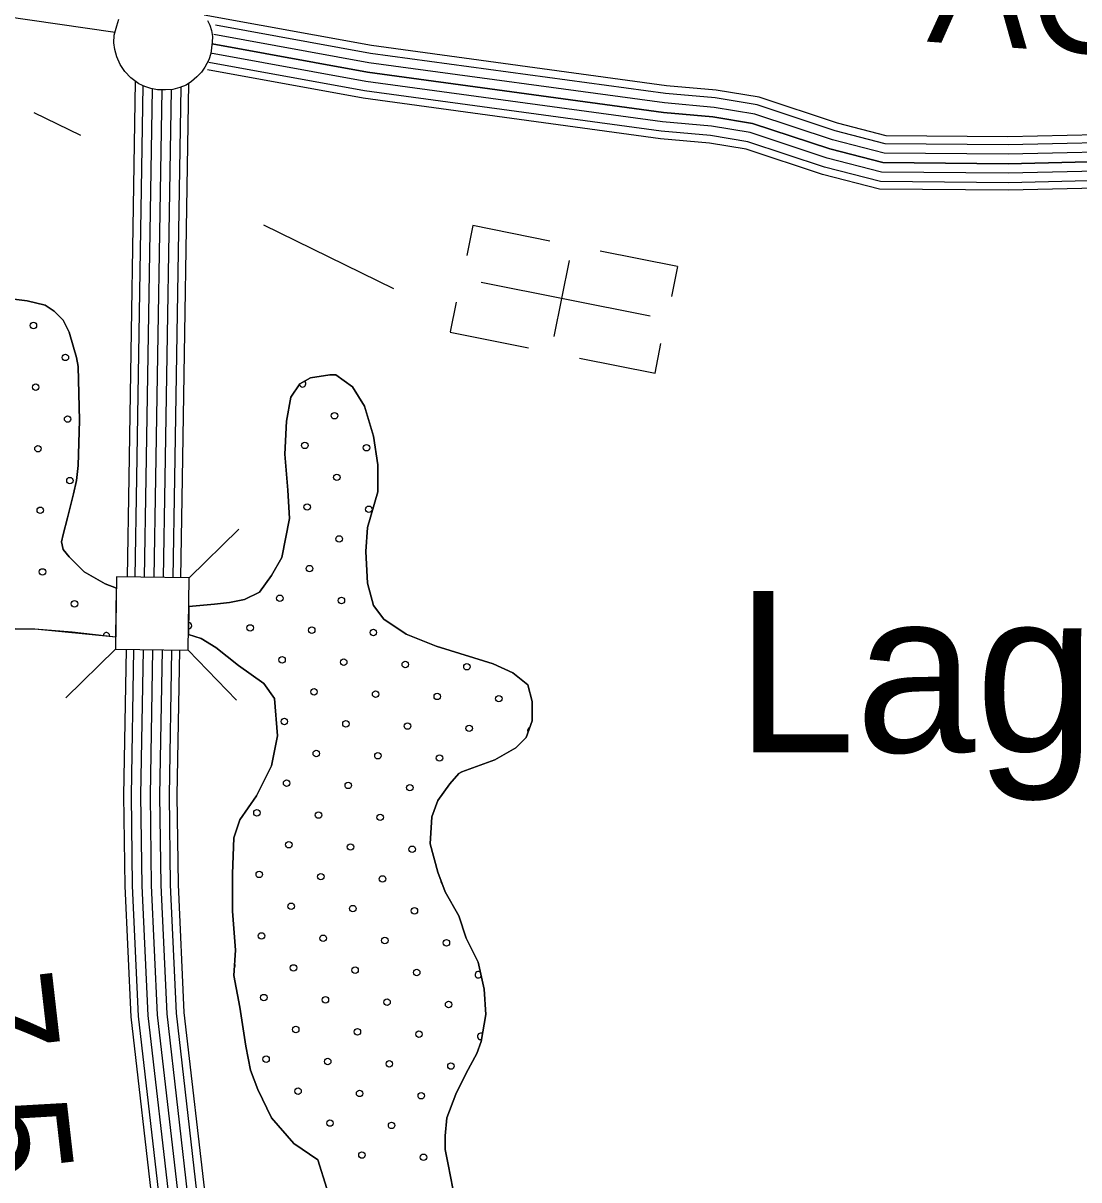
# Model space of a CAD drawing. Extents: x 1788175 to 1969470, y 584502 to 738744.
# Drawn here: x 1837274 to 1840728, y 709637 to 713422 of the extents above; entities that cross this region are included whole.
import ezdxf

# ---------------------------------------------------------------- set-up
doc = ezdxf.new("R2010")
doc.units = 0
for name, color, linetype in [('DESIGN - ROW - Right-of-Way and Easement Labels', 7, 'Continuous'), ('DESIGN - SCRATCH - User 1', 7, 'Continuous'), ('DESIGN - TRAFFIC CONTROL PERMANENT - Pavement Marking Text', 7, 'Continuous'), ('DESIGN - TRAFFIC CONTROL PERMANENT - Signalization', 7, 'Continuous'), ('DESIGN - TRANSPORTATION - Edge of Traveled Way', 7, 'Continuous'), ('DESIGN - UTILITIES - Cable (Overhead) with Text', 7, 'Continuous'), ('DESIGN - UTILITIES - Cable (Underground) with Text', 7, 'Continuous'), ('SURVEY - CENTERLINE - Preliminary Text', 7, 'Continuous'), ('SURVEY - CONTOURS - Index with Text', 7, 'Continuous'), ('SURVEY - DRAINAGE - Storm Sewer', 7, 'Continuous'), ('SURVEY - TRANSPORTATION - Roads', 7, 'Continuous'), ('SURVEY - VEGETATION - Features with Text', 7, 'Continuous')]:
    doc.layers.add(name, color=color, linetype=linetype)

msp = doc.modelspace()

# ---------------------------------------------------------------- linework, layer by layer
at = {"layer": 'DESIGN - SCRATCH - User 1'}
msp.add_line((1837816.1, 711513.4), (1837814.8, 711421), dxfattribs=at)
for points in [[(1837579.3, 711573.6), (1837542.3, 711587.3), (1837473.6, 711626.5), (1837424.6, 711675.5), (1837405, 711700), (1837400.1, 711724.6), (1837405, 711749.1), (1837419.7, 711803), (1837439.3, 711881.5), (1837449.1, 711925.6), (1837454, 711974.6), (1837458.9, 712121.7), (1837454, 712298.2), (1837449.1, 712327.6), (1837439.3, 712362), (1837424.6, 712411), (1837405, 712450.2), (1837375.6, 712479.6), (1837346.2, 712499.2), (1837287.3, 712513.9), (1837243.2, 712518.9)], [(1838679.8, 709608.9), (1838665.1, 709687.3), (1838655.3, 709736.4), (1838655.3, 709780.5), (1838660.2, 709839.3), (1838689.6, 709917.8), (1838723.9, 709986.4), (1838758.2, 710050.1), (1838773, 710089.4), (1838787.7, 710177.6), (1838782.8, 710261), (1838763.1, 710349.2), (1838723.9, 710427.7), (1838699.4, 710501.2), (1838655.3, 710579.7), (1838630.8, 710643.4), (1838606.2, 710736.6), (1838611.2, 710824.8), (1838630.8, 710878.8), (1838670, 710932.7), (1838699.4, 710967), (1838709.2, 710971.9), (1838817.1, 711011.2), (1838885.7, 711050.4), (1838920, 711084.7), (1838939.7, 711138.6), (1838939.7, 711202.4), (1838924.9, 711256.3), (1838875.9, 711295.5), (1838812.2, 711325), (1838748.4, 711344.6), (1838625.9, 711383.8), (1838527.8, 711423), (1838454.3, 711472), (1838419.9, 711516.2), (1838400.3, 711589.7), (1838395.4, 711692.7), (1838400.3, 711771.1), (1838434.6, 711888.8), (1838434.6, 711977.1), (1838419.9, 712070.2), (1838390.5, 712168.3), (1838351.3, 712232), (1838297.4, 712271.2), (1838277.7, 712271.2), (1838214, 712261.4), (1838179.7, 712241.8), (1838150.3, 712197.7), (1838135.6, 712119.3), (1838130.6, 712011.4), (1838140.5, 711893.7), (1838145.4, 711800.6), (1838120.8, 711673.1), (1838086.5, 711614.2), (1838047.3, 711560.3), (1837998.3, 711535.8), (1837949.2, 711526), (1837900.2, 711521.1), (1837816.1, 711513.4)], [(1836642.9, 711540.2), (1836713.7, 711552.9), (1836767.6, 711572.6), (1836816.6, 711592.2), (1836860.8, 711606.9), (1836919.6, 711621.6), (1836993.1, 711631.4), (1837042.2, 711631.4), (1837071.6, 711621.6), (1837086.3, 711587.3), (1837130.4, 711538.2), (1837169.6, 711503.9), (1837223.6, 711459.8), (1837248.1, 711440.2), (1837311.8, 711440.2), (1837577.1, 711414.1), (1837579.3, 711573.6)], [(1837814.8, 711421), (1837856.1, 711408.3), (1837905.1, 711378.9), (1837978.7, 711320), (1838062, 711261.2), (1838096.3, 711212.2), (1838106.1, 711089.6), (1838086.5, 710991.5), (1838037.5, 710893.5), (1837983.6, 710815), (1837963.9, 710756.2), (1837959, 710638.5), (1837959, 710515.9), (1837968.8, 710388.5), (1837963.9, 710305.1), (1837983.6, 710202.1), (1838003.2, 710074.7), (1838017.9, 709996.2), (1838042.4, 709932.5), (1838086.5, 709839.3), (1838160.1, 709756), (1838238.5, 709702), (1838267.9, 709608.9)]]:
    msp.add_lwpolyline(points, dxfattribs=at)
at = {"layer": 'DESIGN - TRAFFIC CONTROL PERMANENT - Pavement Marking Text'}
for centre in [(1837307.7, 712432.8), (1837412.2, 712328.2), (1837315.1, 712231.1), (1837419.7, 712126.6), (1838293, 712137.4), (1837322.6, 712029.5), (1838195.9, 712040.3), (1838397.5, 712032.8), (1838300.5, 711935.8), (1837427.1, 711925), (1837330.1, 711827.9), (1838203.4, 711838.7), (1838405, 711831.2), (1838307.9, 711734.2), (1838210.8, 711637.1), (1837337.5, 711626.3), (1837442.1, 711521.8), (1838113.8, 711540), (1838315.4, 711532.6), (1838016.7, 711443), (1838218.3, 711435.5), (1838419.9, 711428), (1838121.2, 711338.4), (1838322.9, 711330.9), (1838524.5, 711323.5), (1838726.1, 711316), (1838225.8, 711233.9), (1838427.4, 711226.4), (1838629, 711218.9), (1838830.6, 711211.5), (1838128.7, 711136.8), (1838330.3, 711129.3), (1838531.9, 711121.9), (1838733.5, 711114.4), (1838233.3, 711032.3), (1838434.9, 711024.8), (1838636.5, 711017.3), (1838136.2, 710935.2), (1838337.8, 710927.7), (1838539.4, 710920.3), (1838039.1, 710838.1), (1838240.7, 710830.7), (1838442.3, 710823.2), (1838143.6, 710733.6), (1838345.3, 710726.1), (1838546.9, 710718.6), (1838046.6, 710636.5), (1838248.2, 710629), (1838449.8, 710621.6), (1838151.1, 710532), (1838352.7, 710524.5), (1838554.3, 710517), (1838054, 710434.9), (1838255.7, 710427.4), (1838457.3, 710420), (1838658.9, 710412.5), (1838158.6, 710330.4), (1838360.2, 710322.9), (1838561.8, 710315.4), (1838061.5, 710233.3), (1838263.1, 710225.8), (1838464.7, 710218.4), (1838666.3, 710210.9), (1838166, 710128.8), (1838367.7, 710121.3), (1838569.3, 710113.8), (1838069, 710031.7), (1838270.6, 710024.2), (1838472.2, 710016.7), (1838673.8, 710009.3), (1838173.5, 709927.1), (1838375.1, 709919.7), (1838576.7, 709912.2), (1838278.1, 709822.6), (1838479.7, 709815.1), (1838382.6, 709718.1), (1838584.2, 709710.6)]:
    msp.add_circle(centre, 10.6, dxfattribs=at)
for centre, start, end in [((1838188.4, 712241.9), 193.0157, 53.5738), ((1837815.1, 711450.4), 270.0357, 88.4148), ((1837546.6, 711417.2), 353.8646, 174.9298), ((1838935.2, 711106.9), 108.6928, 211.3325), ((1838651.4, 710614.1), 166.9323, 235.1437), ((1837949.5, 710539.4), 334.5585, 25.4415), ((1837957, 710337.8), 323.9224, 29.3488), ((1838763.4, 710308), 47.0842, 337.978), ((1838770.9, 710106.3), 53.2704, 287.8067)]:
    msp.add_arc(centre, 10.6, start, end, dxfattribs=at)
at = {"layer": 'DESIGN - TRANSPORTATION - Edge of Traveled Way'}
for points in [[(1837243.2, 712518.9), (1837287.3, 712513.9), (1837346.2, 712499.2), (1837375.6, 712479.6), (1837405, 712450.2), (1837424.6, 712411), (1837439.3, 712362), (1837449.1, 712327.6), (1837454, 712298.2), (1837458.9, 712121.7), (1837454, 711974.6), (1837449.1, 711925.6), (1837439.3, 711881.5), (1837419.7, 711803), (1837405, 711749.1), (1837400.1, 711724.6), (1837405, 711700), (1837424.6, 711675.5), (1837473.6, 711626.5), (1837542.3, 711587.3), (1837579.3, 711573.6)], [(1837816.1, 711513.4), (1837900.2, 711521.1), (1837949.2, 711526), (1837998.3, 711535.8), (1838047.3, 711560.3), (1838086.5, 711614.2), (1838120.8, 711673.1), (1838145.4, 711800.6), (1838140.5, 711893.7), (1838130.6, 712011.4), (1838135.6, 712119.3), (1838150.3, 712197.7), (1838179.7, 712241.8), (1838214, 712261.4), (1838277.7, 712271.2), (1838297.4, 712271.2), (1838351.3, 712232), (1838390.5, 712168.3), (1838419.9, 712070.2), (1838434.6, 711977.1), (1838434.6, 711888.8), (1838400.3, 711771.1), (1838395.4, 711692.7), (1838400.3, 711589.7), (1838419.9, 711516.2), (1838454.3, 711472), (1838527.8, 711423), (1838625.9, 711383.8), (1838748.4, 711344.6), (1838812.2, 711325), (1838875.9, 711295.5), (1838924.9, 711256.3), (1838939.7, 711202.4), (1838939.7, 711138.6), (1838920, 711084.7), (1838885.7, 711050.4), (1838817.1, 711011.2), (1838709.2, 710971.9), (1838699.4, 710967), (1838670, 710932.7), (1838630.8, 710878.8), (1838611.2, 710824.8), (1838606.2, 710736.6), (1838630.8, 710643.4), (1838655.3, 710579.7), (1838699.4, 710501.2), (1838723.9, 710427.7), (1838763.1, 710349.2), (1838782.8, 710261), (1838787.7, 710177.6), (1838773, 710089.4), (1838758.2, 710050.1), (1838723.9, 709986.4), (1838689.6, 709917.8), (1838660.2, 709839.3), (1838655.3, 709780.5), (1838655.3, 709736.4), (1838665.1, 709687.3), (1838679.8, 709608.9)], [(1836642.9, 711540.2), (1836713.7, 711552.9), (1836767.6, 711572.6), (1836816.6, 711592.2), (1836860.8, 711606.9), (1836919.6, 711621.6), (1836993.1, 711631.4), (1837042.2, 711631.4), (1837071.6, 711621.6), (1837086.3, 711587.3), (1837130.4, 711538.2), (1837169.6, 711503.9), (1837223.6, 711459.8), (1837248.1, 711440.2), (1837311.8, 711440.2), (1837434.4, 711430.4), (1837577.1, 711414.1)], [(1838267.9, 709608.9), (1838238.5, 709702), (1838160.1, 709756), (1838086.5, 709839.3), (1838042.4, 709932.5), (1838017.9, 709996.2), (1838003.2, 710074.7), (1837983.6, 710202.1), (1837963.9, 710305.1), (1837968.8, 710388.5), (1837959, 710515.9), (1837959, 710638.5), (1837963.9, 710756.2), (1837983.6, 710815), (1838037.5, 710893.5), (1838086.5, 710991.5), (1838106.1, 711089.6), (1838096.3, 711212.2), (1838062, 711261.2), (1837978.7, 711320), (1837905.1, 711378.9), (1837856.1, 711408.3), (1837814.8, 711421)]]:
    msp.add_lwpolyline(points, dxfattribs=at)
at = {"layer": 'DESIGN - UTILITIES - Cable (Overhead) with Text'}
for points in [[(1837309, 713130.1), (1837461.6, 713055.4)], [(1838060.3, 712762.4), (1838485.8, 712554.1)]]:
    msp.add_lwpolyline(points, dxfattribs=at)
at = {"layer": 'DESIGN - UTILITIES - Cable (Underground) with Text'}
for p, q in [((1838745.3, 712759.5), (1838725.8, 712661.6)), ((1838997.1, 712709.1), (1838745.3, 712759.4)), ((1839415.3, 712625.5), (1839162.2, 712676.1)), ((1839060.2, 712645.4), (1839010.6, 712396.8)), ((1839415.3, 712625.3), (1839395.8, 712527.8)), ((1838691.1, 712508.5), (1838671.8, 712411.4)), ((1838671.6, 712410.8), (1838927.4, 712359.7)), ((1839341.6, 712277.1), (1839360.9, 712373.4)), ((1839095, 712326.2), (1839341.6, 712276.9))]:
    msp.add_line(p, q, dxfattribs=at)
msp.add_lwpolyline([(1838773.2, 712575), (1839325.3, 712464.7)], dxfattribs=at)
at = {"layer": 'SURVEY - CENTERLINE - Preliminary Text'}
for points in [[(1837615.9, 711610.1), (1837621.4, 711935.3), (1837642.2, 713231.4)], [(1837640.6, 711609.8), (1837646.1, 711934.9), (1837666.7, 713217.3)], [(1837671.7, 711609.3), (1837677.1, 711934.4), (1837697.5, 713206.9)], [(1837702.6, 711608.9), (1837708.1, 711933.9), (1837728.5, 713203.8)], [(1837733.6, 711608.5), (1837739.1, 711933.4), (1837759.5, 713204.8)], [(1837764.6, 711608.1), (1837770.1, 711932.9), (1837790.6, 713212.5)], [(1837790.4, 711607.7), (1837795.8, 711932.4), (1837816.5, 713225.4)], [(1837800.1, 708699.6), (1837700.3, 709533.5), (1837627.4, 710170.5), (1837607.5, 710597.7), (1837603.9, 710894.9), (1837611.9, 711372.5)], [(1837824.6, 708702.7), (1837724.9, 709536.3), (1837652, 710172.5), (1837632.2, 710598.5), (1837628.6, 710894.9), (1837636.6, 711372.2)], [(1837855.3, 708707), (1837755.7, 709539.9), (1837683, 710174.9), (1837663.2, 710599.4), (1837659.6, 710894.8), (1837667.6, 711371.8)], [(1837886.1, 708710.8), (1837786.4, 709543.5), (1837713.9, 710177.4), (1837694.2, 710600.3), (1837690.6, 710894.7), (1837698.6, 711371.3)], [(1837916.8, 708714.9), (1837817.2, 709547.2), (1837744.8, 710179.9), (1837725.2, 710601.2), (1837721.6, 710894.7), (1837729.6, 711370.9)], [(1837947.5, 708719), (1837848, 709550.8), (1837775.7, 710182.4), (1837756.2, 710602.1), (1837752.6, 710894.6), (1837760.6, 711370.5)], [(1837973, 708722.3), (1837873.6, 709553.7), (1837801.4, 710184.5), (1837781.9, 710602.9), (1837778.3, 710894.5), (1837786.3, 711370.2)]]:
    msp.add_lwpolyline(points, dxfattribs=at)
at = {"layer": 'SURVEY - CONTOURS - Index with Text'}
for points in [[(1851668.5, 710218.1), (1850819.3, 710320.4), (1849678.2, 710418.6), (1849294.4, 710465.2), (1849214.5, 710486.9), (1848774.2, 710696.2), (1846649.5, 711685.6), (1845390.2, 712274.5), (1845152.1, 712348.7), (1843927.8, 712625.5), (1842145.7, 712925.5), (1841311.9, 713044.1), (1840980.8, 713061), (1840496.5, 713049.7), (1840098.4, 713053.4), (1839938.2, 713094.5), (1839681.8, 713179.4), (1839542, 713202.9), (1839378.8, 713217.3), (1838414.2, 713348.6), (1837866.1, 713448.2)], [(1851661.2, 710161.8), (1850813.5, 710264), (1849672.3, 710362.2), (1849283.5, 710409.4), (1849194.7, 710433.5), (1848750, 710644.9), (1846625.5, 711634.2), (1845369.7, 712221.5), (1845137.4, 712293.8), (1843916.8, 712569.8), (1842137, 712869.5), (1841306.5, 712987.6), (1840980, 713004.3), (1840496.9, 712993), (1840091, 712996.8), (1839922.2, 713040.1), (1839668.1, 713124.2), (1839534.8, 713146.6), (1839372.4, 713160.9), (1838405.3, 713292.6), (1837898, 713384.7)], [(1851665.2, 710192.6), (1850816.7, 710294.8), (1849675.5, 710393), (1849289.5, 710439.9), (1849205.5, 710462.7), (1848763.2, 710673), (1846638.6, 711662.3), (1845380.9, 712250.5), (1845145.4, 712323.8), (1843922.8, 712600.3), (1842141.7, 712900.1), (1841309.5, 713018.4), (1840980.4, 713035.3), (1840496.7, 713024), (1840095.1, 713027.7), (1839931, 713069.8), (1839675.6, 713154.3), (1839538.8, 713177.4), (1839375.9, 713191.8), (1838410.1, 713323.2), (1837903.6, 713415.2)], [(1837892.5, 713354.2), (1838400.4, 713261.9), (1839369, 713130.1), (1839530.9, 713115.8), (1839660.6, 713094), (1839913.5, 713010.3), (1840086.9, 712965.8), (1840497.1, 712962), (1840979.6, 712973.2), (1841303.5, 712956.7), (1842132.2, 712838.8), (1843910.8, 712539.4), (1845129.4, 712263.9), (1845358.4, 712192.6), (1846612.4, 711606.1), (1848736.8, 710616.9), (1849183.9, 710404.3), (1849277.6, 710378.9), (1849669.1, 710331.4), (1850810.3, 710233.2), (1851657.3, 710131.1)], [(1851657.3, 710131.1), (1850810.3, 710233.2), (1849669.1, 710331.4), (1849277.6, 710378.9), (1849183.9, 710404.3), (1848736.8, 710616.9), (1846612.4, 711606.1), (1845358.4, 712192.6), (1845129.4, 712263.9), (1843910.8, 712539.4), (1842132.2, 712838.8), (1841303.5, 712956.7), (1840979.6, 712973.2), (1840497.1, 712962), (1840086.9, 712965.8), (1839913.5, 713010.3), (1839660.6, 713094), (1839530.9, 713115.8), (1839369, 713130.1), (1838400.4, 713261.9), (1837892.5, 713354.2)], [(1851653.3, 710100.3), (1850807.1, 710202.3), (1849665.9, 710300.5), (1849271.6, 710348.4), (1849173.1, 710375.1), (1848723.6, 710588.8), (1846599.3, 711578), (1845347.2, 712163.6), (1845121.3, 712233.9), (1843904.8, 712509), (1842127.5, 712808.2), (1841300.5, 712925.8), (1840979.1, 712942.2), (1840497.3, 712931), (1840082.9, 712934.8), (1839904.8, 712980.5), (1839653.1, 713063.8), (1839526.9, 713085.1), (1839365.5, 713099.3), (1838395.5, 713231.3), (1837886.9, 713323.7)], [(1851649.3, 710069.6), (1850803.9, 710171.5), (1849662.7, 710269.7), (1849265.7, 710317.9), (1849162.3, 710345.9), (1848710.4, 710560.8), (1846586.2, 711549.9), (1845336, 712134.6), (1845113.3, 712203.9), (1843898.8, 712478.6), (1842122.7, 712777.6), (1841297.6, 712894.9), (1840978.7, 712911.2), (1840497.6, 712900), (1840078.8, 712903.9), (1839896.1, 712950.8), (1839645.6, 713033.6), (1839523, 713054.3), (1839362.1, 713068.5), (1838390.7, 713200.7), (1837881.4, 713293.2)], [(1851646.2, 710045.1), (1850801.4, 710146.9), (1849660.2, 710245.1), (1849261, 710293.6), (1849153.7, 710322.6), (1848699.9, 710538.4), (1846575.7, 711527.5), (1845327, 712111.5), (1845106.9, 712180.1), (1843894, 712454.3), (1842118.9, 712753.1), (1841295.2, 712870.3), (1840978.4, 712886.5), (1840497.7, 712875.3), (1840075.6, 712879.2), (1839889.1, 712927), (1839639.7, 713009.6), (1839519.8, 713029.8), (1839359.3, 713043.9), (1838386.8, 713176.3), (1837877, 713268.9)]]:
    msp.add_lwpolyline(points, dxfattribs=at)
at = {"layer": 'SURVEY - DRAINAGE - Storm Sewer'}
for p, q in [((1837817.4, 711607.4), (1837980.1, 711765.8)), ((1837576.6, 711373), (1837413.8, 711214.6)), ((1837814.2, 711369.8), (1837972.6, 711207))]:
    msp.add_line(p, q, dxfattribs=at)
msp.add_lwpolyline([(1837579.8, 711610.6), (1837576.6, 711373), (1837814.2, 711369.8), (1837817.4, 711607.4)], close=True, dxfattribs=at)
at = {"layer": 'SURVEY - TRANSPORTATION - Roads'}
msp.add_lwpolyline([(1837022.9, 713471.9), (1837574.9, 713393.1)], dxfattribs=at)
at = {"layer": 'SURVEY - VEGETATION - Features with Text'}
msp.add_lwpolyline([(1837877.7, 713431.2), (1837884.5, 713415.9), (1837890.1, 713397.8), (1837893.2, 713378.1), (1837893.1, 713359.5), (1837890.9, 713341), (1837888.7, 713322.6), (1837881.4, 713302.2), (1837868.4, 713277.9), (1837857.3, 713262.2), (1837842.9, 713246.2), (1837824.6, 713231.5), (1837807.9, 713218.8), (1837786.8, 713211.2), (1837763.4, 713205), (1837740.3, 713203.6), (1837713.7, 713204.2), (1837691.6, 713207.9), (1837672.4, 713214.6), (1837652.9, 713223.7), (1837626.4, 713242.8), (1837606.7, 713264.2), (1837592, 713287), (1837580.4, 713311.6), (1837573.6, 713336), (1837570.6, 713358.1), (1837572.1, 713382.3), (1837580.5, 713413.6), (1837587.5, 713434.9)], dxfattribs=at)

# ---------------------------------------------------------------- texts
at = {"layer": 'DESIGN - ROW - Right-of-Way and Easement Labels'}
msp.add_text('ACADEMY', height=370, rotation=355.9076, dxfattribs=at).set_placement((1840230, 713361.7))
at = {"layer": 'DESIGN - TRAFFIC CONTROL PERMANENT - Signalization'}
msp.add_text('7.5', height=369.6, rotation=276.5297, dxfattribs=at).set_placement((1836998.7, 710297))
at = {"layer": 'SURVEY - VEGETATION - Features with Text'}
msp.add_text('Laguardo', height=528, dxfattribs=at).set_placement((1839604.8, 711036.3))

doc.saveas('drawing.dxf')
